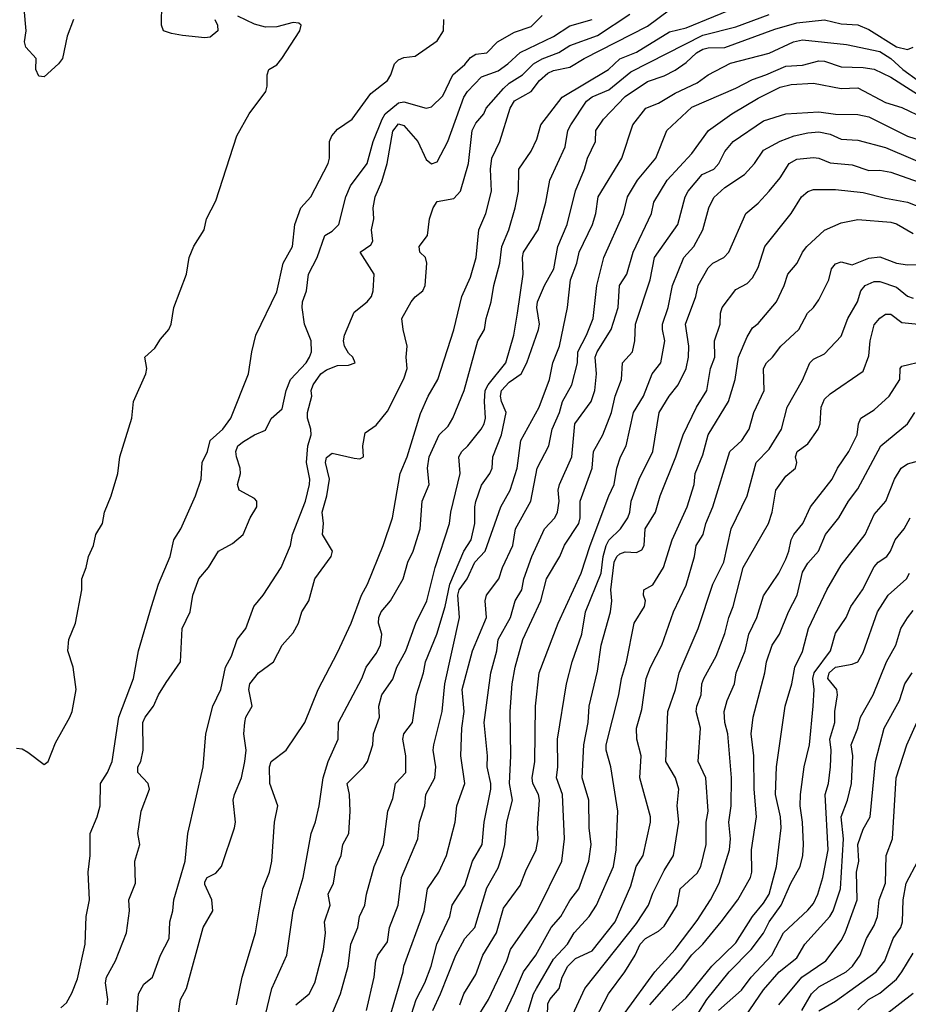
# Model space of a CAD drawing. Header units: metres. Extents: x -46681 to -43747, y -240911 to -237677.
# Tile 829 of 1056: x -44962 to -44882, y -238941 to -238853. Entities that reach past the tile are written whole.
import ezdxf

# ---------------------------------------------------------------- set-up
doc = ezdxf.new("R2010")
doc.units = ezdxf.units.M
doc.layers.add('CONTOUR_INDEX', color=1, linetype='Continuous')
doc.layers.add('CONTOUR_INTER', color=3, linetype='Continuous')

msp = doc.modelspace()

# ---------------------------------------------------------------- linework, layer by layer
at = {"layer": 'CONTOUR_INDEX'}
for points, elevation in [([(-44944.7, -238852.52), (-44944.435, -238853.02), (-44944.418, -238853.52), (-44945.095, -238854.1), (-44945.595, -238854.157), (-44947.595, -238853.941), (-44948.595, -238853.785), (-44949.322, -238853.52), (-44949.507, -238853.02), (-44949.48, -238851.02)], 60), ([(-44957.45, -238852.52), (-44958.043, -238854.02), (-44958.448, -238856.02), (-44958.817, -238856.52), (-44960.095, -238857.675), (-44960.595, -238857.612), (-44960.862, -238857.02), (-44960.826, -238856.02), (-44961.756, -238855.02), (-44961.877, -238854.52), (-44961.723, -238853.52), (-44961.921, -238851.52)], 60), ([(-44942.717, -238941.52), (-44942.218, -238939.02), (-44941.013, -238935.02), (-44940.343, -238931.02), (-44939.754, -238929.52), (-44939.529, -238928.52), (-44939.29, -238925.02), (-44939.006, -238923.52), (-44939.703, -238921.52), (-44939.757, -238920.02), (-44939.595, -238919.517), (-44938.227, -238918.52), (-44936.553, -238916.02), (-44935.356, -238913.02), (-44933.595, -238909.683), (-44932.372, -238907.02), (-44931.439, -238904.52), (-44930.885, -238903.52), (-44929.482, -238900.02), (-44928.629, -238897.52), (-44927.936, -238893.52), (-44927.302, -238892.02), (-44926.095, -238888.111), (-44925.421, -238886.52), (-44924.528, -238885.02), (-44923.095, -238880.533), (-44922.369, -238877.52), (-44921.595, -238875.793), (-44921.064, -238874.02), (-44920.83, -238871.52), (-44920.184, -238870.02), (-44919.684, -238868.02), (-44919.791, -238866.02), (-44919.666, -238865.02), (-44918.946, -238863.52), (-44917.993, -238860.52), (-44917.595, -238859.849), (-44916.095, -238858.999), (-44915.355, -238858.02), (-44914.595, -238857.362), (-44914.095, -238857.121), (-44912.595, -238856.815), (-44911.318, -238856.02), (-44905.595, -238853.12), (-44903.595, -238851.637)], 65), ([(-44962.595, -238918.315), (-44962.095, -238918.396), (-44961.595, -238918.674), (-44960.095, -238919.805), (-44959.755, -238919.52), (-44959.095, -238917.834), (-44957.8, -238915.52), (-44957.571, -238915.02), (-44957.22, -238913.02), (-44957.496, -238911.02), (-44957.971, -238909.52), (-44957.867, -238908.52), (-44957.274, -238907.02), (-44956.706, -238904.02), (-44956.71, -238903.02), (-44956.31, -238902.02), (-44956.115, -238901.02), (-44955.659, -238900.02), (-44955.435, -238899.02), (-44954.835, -238898.02), (-44954.664, -238897.02), (-44954.047, -238895.52), (-44953.455, -238893.52), (-44953.257, -238892.02), (-44952.201, -238888.52), (-44952.022, -238887.02), (-44950.922, -238884.52), (-44950.829, -238884.02), (-44951.008, -238883.02), (-44950.095, -238882.191), (-44949.595, -238881.389), (-44948.843, -238880.52), (-44948.621, -238880.02), (-44948.376, -238878.52), (-44947.238, -238875.52), (-44947.018, -238874.02), (-44946.595, -238872.988), (-44945.637, -238871.52), (-44945.431, -238870.52), (-44944.595, -238868.886), (-44942.699, -238863.02), (-44941.574, -238861.02), (-44940.079, -238859.02), (-44939.956, -238858.52), (-44939.964, -238857.52), (-44939.794, -238857.02), (-44939.095, -238856.595), (-44938.632, -238856.02), (-44937.02, -238853.52), (-44936.871, -238853.02), (-44937.095, -238852.834), (-44937.595, -238852.783), (-44939.095, -238853.181), (-44940.095, -238853.203), (-44941.095, -238852.915), (-44942.595, -238852.205)], 60), ([(-44928.842, -238942.52), (-44927.655, -238938.52), (-44927.621, -238938.02), (-44925.772, -238933.02), (-44925.47, -238931.02), (-44924.435, -238929.52), (-44923.754, -238928.02), (-44922.969, -238925.02), (-44922.812, -238923.52), (-44922.092, -238921.52), (-44922.453, -238919.02), (-44922.354, -238916.52), (-44922.143, -238915.02), (-44922.337, -238913.02), (-44921.401, -238909.52), (-44920.148, -238906.52), (-44920.254, -238905.02), (-44920.128, -238904.52), (-44919.01, -238903.02), (-44918.693, -238902.02), (-44917.768, -238900.02), (-44917.502, -238898.52), (-44916.123, -238896.02), (-44915.555, -238893.02), (-44914.506, -238891.02), (-44914.218, -238889.52), (-44913.53, -238888.02), (-44913.281, -238887.02), (-44912.434, -238885.52), (-44911.922, -238883.52), (-44911.894, -238882.52), (-44911.095, -238881.008), (-44910.487, -238879.52), (-44910.179, -238876.52), (-44909.531, -238874.02), (-44907.766, -238870.02), (-44907.394, -238868.52), (-44906.49, -238867.02), (-44904.833, -238865.02), (-44903.852, -238862.52), (-44901.595, -238860.435), (-44897.595, -238858.711), (-44896.095, -238857.914), (-44894.896, -238857.52), (-44893.095, -238856.711), (-44891.595, -238856.628), (-44890.095, -238856.238), (-44889.595, -238856.27), (-44888.095, -238856.772), (-44886.095, -238856.835), (-44885.095, -238857.008), (-44883.595, -238857.708), (-44880.095, -238859.946)], 70), ([(-44919.815, -238945.02), (-44917.595, -238940.434), (-44916.796, -238938.52), (-44915.67, -238937.02), (-44914.286, -238934.52), (-44913.421, -238933.52), (-44912.595, -238932.074), (-44911.806, -238931.02), (-44910.879, -238928.52), (-44910.672, -238927.02), (-44910.855, -238925.52), (-44910.901, -238923.02), (-44911.506, -238921.02), (-44911.34, -238918.02), (-44910.961, -238916.02), (-44910.862, -238914.52), (-44910.095, -238911.367), (-44909.772, -238909.02), (-44908.939, -238906.02), (-44908.826, -238905.02), (-44908.895, -238904.02), (-44908.595, -238901.517), (-44908.363, -238901.02), (-44908.095, -238900.771), (-44907.595, -238900.605), (-44906.595, -238900.665), (-44906.095, -238900.423), (-44905.902, -238900.02), (-44905.802, -238898.52), (-44904.88, -238897.02), (-44904.449, -238895.52), (-44903.022, -238892.02), (-44902.367, -238890.02), (-44901.154, -238887.52), (-44900.233, -238886.02), (-44899.896, -238884.02), (-44899.519, -238883.02), (-44899.523, -238881.52), (-44899.032, -238880.02), (-44899.007, -238879.02), (-44898.857, -238878.52), (-44897.595, -238876.902), (-44896.595, -238876.347), (-44896.095, -238875.843), (-44895.595, -238874.908), (-44894.98, -238873.02), (-44892.595, -238870.02), (-44891.67, -238868.52), (-44891.095, -238868.042), (-44890.595, -238867.878), (-44888.595, -238867.859), (-44886.095, -238868.144), (-44884.095, -238868.659), (-44882.095, -238868.995), (-44877.095, -238870.969)], 75), ([(-44907.595, -238942.2), (-44904.933, -238938.52), (-44903.095, -238936.497), (-44901.095, -238933.878), (-44899.882, -238932.02), (-44899.102, -238930.52), (-44898.192, -238927.52), (-44898.076, -238926.52), (-44898.249, -238925.02), (-44898.024, -238923.52), (-44897.997, -238921.02), (-44898.337, -238917.02), (-44898.606, -238916.02), (-44898.656, -238915.02), (-44898.388, -238914.02), (-44897.728, -238912.52), (-44897.572, -238911.52), (-44896.766, -238909.52), (-44896.429, -238908.02), (-44895.705, -238906.52), (-44895.095, -238904.564), (-44893.717, -238902.52), (-44893.095, -238901.239), (-44892.811, -238900.52), (-44892.617, -238899.52), (-44892.353, -238899.02), (-44891.555, -238898.02), (-44890.873, -238896.52), (-44888.905, -238894.02), (-44888.41, -238893.02), (-44887.39, -238891.52), (-44886.644, -238890.02), (-44886.529, -238889.02), (-44886.307, -238888.52), (-44885.095, -238887.761), (-44883.743, -238886.52), (-44882.776, -238885.02), (-44882.767, -238884.02), (-44882.595, -238883.831), (-44880.595, -238883.33)], 80), ([(-44896.742, -238942.52), (-44895.095, -238940.163), (-44893.704, -238938.52), (-44892.095, -238937.271), (-44891.374, -238936.02), (-44889.116, -238933.52), (-44888.821, -238933.02), (-44888.147, -238931.02), (-44887.874, -238926.52), (-44888.079, -238924.52), (-44887.507, -238923.02), (-44887.142, -238921.52), (-44887.027, -238919.02), (-44887.187, -238918.02), (-44886.596, -238916.52), (-44886.354, -238915.52), (-44885.205, -238913.52), (-44883.978, -238910.52), (-44883.14, -238909.02), (-44882.687, -238907.52), (-44882.095, -238906.557), (-44881.595, -238905.888)], 85), ([(-44884.273, -238942.52), (-44881.595, -238940.47)], 90)]:
    msp.add_lwpolyline(points, dxfattribs=dict(at, elevation=elevation))
at = {"layer": 'CONTOUR_INTER'}
for points, elevation in [([(-44940.148, -238942.52), (-44939.525, -238940.02), (-44938.176, -238937.02), (-44937.602, -238933.02), (-44936.709, -238930.02), (-44935.988, -238926.02), (-44935.595, -238924.983), (-44935.257, -238923.52), (-44934.883, -238921.02), (-44934.442, -238919.52), (-44933.542, -238917.52), (-44933.516, -238916.02), (-44931.406, -238912.02), (-44931.006, -238911.02), (-44930.095, -238909.785), (-44929.714, -238909.02), (-44929.604, -238908.02), (-44929.905, -238907.02), (-44929.878, -238906.52), (-44929.665, -238906.02), (-44928.816, -238905.02), (-44927.66, -238903.02), (-44927.237, -238901.52), (-44926.774, -238900.52), (-44926.122, -238898.52), (-44925.946, -238896.02), (-44925.33, -238894.52), (-44925.474, -238893.02), (-44925.326, -238892.02), (-44924.413, -238890.02), (-44923.595, -238889.228), (-44923.183, -238888.52), (-44922.17, -238886.02), (-44920.918, -238881.52), (-44920.314, -238880.52), (-44920.172, -238879.52), (-44919.711, -238878.02), (-44919.464, -238876.52), (-44918.921, -238874.52), (-44918.749, -238873.02), (-44918.126, -238871.52), (-44917.534, -238869.52), (-44917.245, -238868.02), (-44917.206, -238866.02), (-44916.095, -238864.399), (-44915.595, -238863.314), (-44915.213, -238862.02), (-44913.305, -238859.52), (-44909.127, -238857.02), (-44908.095, -238856.066), (-44906.595, -238855.448), (-44903.595, -238853.63), (-44902.095, -238853.27), (-44897.095, -238851.204)], 66), ([(-44954.4, -238941.52), (-44954.363, -238941.02), (-44954.579, -238939.52), (-44954.484, -238939.02), (-44953.652, -238937.52), (-44952.659, -238935.02), (-44952.395, -238933.02), (-44952.453, -238932.02), (-44951.869, -238930.52), (-44951.918, -238928.52), (-44951.475, -238927.02), (-44951.633, -238926.02), (-44951.34, -238924.02), (-44950.593, -238922.02), (-44950.72, -238921.52), (-44951.658, -238920.52), (-44951.655, -238920.02), (-44951.38, -238919.52), (-44951.169, -238918.52), (-44951.193, -238916.02), (-44950.992, -238915.52), (-44950.222, -238914.52), (-44949.786, -238913.52), (-44949.095, -238912.384), (-44947.796, -238910.52), (-44947.626, -238907.52), (-44946.925, -238906.02), (-44946.665, -238904.52), (-44946.132, -238903.02), (-44945.272, -238902.02), (-44944.353, -238900.52), (-44943.095, -238899.843), (-44942.129, -238899.02), (-44941.486, -238897.52), (-44940.894, -238896.52), (-44940.887, -238896.02), (-44941.095, -238895.788), (-44942.5, -238895.02), (-44942.625, -238894.52), (-44942.377, -238893.52), (-44942.394, -238893.02), (-44942.742, -238892.02), (-44942.79, -238891.52), (-44942.605, -238891.02), (-44942.095, -238890.629), (-44941.095, -238890.021), (-44940.095, -238889.609), (-44939.595, -238888.562), (-44938.595, -238887.683), (-44938.24, -238886.02), (-44937.834, -238885.02), (-44936.429, -238883.52), (-44936.119, -238883.02), (-44935.958, -238882.52), (-44935.988, -238881.52), (-44936.576, -238880.02), (-44936.793, -238878.52), (-44936.771, -238878.02), (-44936.409, -238877.02), (-44936.22, -238875.52), (-44935.424, -238874.02), (-44934.747, -238872.02), (-44934.095, -238871.637), (-44933.493, -238871.02), (-44932.851, -238868.52), (-44932.418, -238867.52), (-44930.934, -238865.52), (-44930.386, -238863.52), (-44929.565, -238861.52), (-44929.295, -238861.02), (-44928.095, -238860.048), (-44927.595, -238859.942), (-44925.595, -238860.511), (-44925.095, -238860.394), (-44924.095, -238859.392), (-44923.184, -238857.52), (-44922.095, -238856.569), (-44921.595, -238855.935), (-44921.095, -238855.64), (-44920.095, -238855.512), (-44919.154, -238854.52), (-44917.595, -238853.658), (-44916.095, -238853.14), (-44915.095, -238852.153)], 62), ([(-44948.013, -238942.52), (-44947.799, -238941.02), (-44947.254, -238940.02), (-44945.751, -238934.52), (-44944.879, -238933.02), (-44944.955, -238932.02), (-44945.595, -238930.652), (-44945.595, -238930.393), (-44945.365, -238930.02), (-44944.595, -238929.623), (-44944.095, -238929.02), (-44942.898, -238925.52), (-44942.815, -238925.02), (-44943.027, -238923.02), (-44942.922, -238922.52), (-44942.264, -238921.02), (-44941.963, -238919.52), (-44941.863, -238918.52), (-44942.062, -238917.02), (-44941.973, -238916.02), (-44941.873, -238915.52), (-44941.325, -238914.52), (-44941.612, -238913.02), (-44941.519, -238912.52), (-44940.733, -238911.52), (-44939.392, -238910.52), (-44938.595, -238909.033), (-44937.595, -238907.903), (-44937.133, -238907.02), (-44936.811, -238906.02), (-44936.187, -238905.02), (-44935.656, -238903.02), (-44934.175, -238901.02), (-44934.068, -238900.52), (-44934.953, -238899.02), (-44934.874, -238898.02), (-44934.989, -238897.02), (-44934.574, -238895.52), (-44934.331, -238894.02), (-44934.69, -238892.52), (-44934.595, -238892.062), (-44934.095, -238891.672), (-44932.095, -238892.141), (-44931.595, -238892.192), (-44931.238, -238892.02), (-44931.306, -238891.02), (-44931.095, -238889.835), (-44930.095, -238889.145), (-44929.095, -238887.881), (-44927.595, -238884.951), (-44927.294, -238884.02), (-44927.391, -238883.02), (-44927.301, -238882.02), (-44927.676, -238880.52), (-44927.786, -238879.52), (-44926.949, -238878.02), (-44926.595, -238877.559), (-44925.903, -238877.02), (-44925.678, -238876.52), (-44925.532, -238874.52), (-44925.659, -238874.02), (-44926.17, -238873.52), (-44926.217, -238873.02), (-44925.475, -238872.02), (-44925.288, -238870.52), (-44924.943, -238869.52), (-44924.595, -238868.942), (-44923.095, -238868.664), (-44922.479, -238868.02), (-44921.755, -238865.52), (-44921.422, -238862.52), (-44921.095, -238861.858), (-44920.374, -238861.02), (-44920.161, -238860.52), (-44918.595, -238858.735), (-44918.095, -238858.271), (-44916.896, -238857.52), (-44915.878, -238856.52), (-44915.095, -238856.068), (-44913.595, -238855.49), (-44912.595, -238854.865), (-44910.095, -238853.958), (-44907.174, -238852.02)], 64), ([(-44937.364, -238941.52), (-44936.164, -238940.52), (-44935.654, -238939.52), (-44934.861, -238936.52), (-44934.687, -238935.02), (-44934.764, -238934.02), (-44934.267, -238932.52), (-44934.458, -238931.52), (-44933.968, -238930.52), (-44933.719, -238929.02), (-44933.284, -238928.02), (-44933.133, -238927.02), (-44932.564, -238926.02), (-44932.443, -238924.02), (-44932.527, -238922.52), (-44932.731, -238921.52), (-44931.228, -238920.02), (-44930.896, -238919.52), (-44930.403, -238918.02), (-44930.346, -238917.02), (-44929.813, -238915.52), (-44929.868, -238914.52), (-44929.595, -238913.514), (-44928.595, -238912.105), (-44928.242, -238911.02), (-44927.416, -238909.52), (-44926.52, -238907.02), (-44925.538, -238905.02), (-44924.784, -238902.02), (-44923.47, -238898.02), (-44923.37, -238897.02), (-44922.526, -238893.52), (-44922.633, -238892.02), (-44922.364, -238891.52), (-44921.813, -238891.02), (-44920.613, -238889.52), (-44920.35, -238889.02), (-44920.234, -238888.52), (-44920.333, -238887.02), (-44920.257, -238886.02), (-44919.999, -238885.52), (-44918.39, -238883.52), (-44917.676, -238881.02), (-44917.345, -238879.02), (-44916.814, -238875.52), (-44916.882, -238874.02), (-44916.797, -238873.52), (-44915.457, -238871.52), (-44914.769, -238869.02), (-44914.409, -238867.02), (-44913.041, -238864.02), (-44912.784, -238862.52), (-44912.518, -238862.02), (-44911.095, -238859.895), (-44910.595, -238859.493), (-44909.095, -238858.85), (-44907.095, -238857.248), (-44900.595, -238853.937), (-44897.595, -238853.165), (-44894.595, -238852.061)], 67), ([(-44958.595, -238941.793), (-44958.095, -238941.33), (-44957.595, -238940.457), (-44957.095, -238939.169), (-44956.418, -238936.02), (-44956.302, -238933.52), (-44956.02, -238932.02), (-44956.132, -238929.52), (-44955.96, -238928.02), (-44955.951, -238926.02), (-44955.304, -238924.52), (-44955.057, -238923.52), (-44955.005, -238921.52), (-44954.381, -238920.52), (-44953.96, -238919.52), (-44953.363, -238915.52), (-44952.042, -238912.02), (-44951.589, -238909.52), (-44950.408, -238905.52), (-44949.768, -238903.52), (-44948.734, -238901.02), (-44948.384, -238899.52), (-44947.768, -238898.52), (-44946.422, -238895.52), (-44945.929, -238894.02), (-44945.843, -238892.52), (-44945.341, -238891.52), (-44945.106, -238890.52), (-44943.975, -238889.52), (-44943.245, -238888.52), (-44941.63, -238884.52), (-44941.35, -238882.52), (-44940.996, -238881.02), (-44939.095, -238877.101), (-44938.504, -238874.52), (-44937.674, -238873.02), (-44937.452, -238871.02), (-44936.926, -238869.52), (-44935.999, -238868.52), (-44934.45, -238865.52), (-44934.326, -238865.02), (-44934.32, -238863.52), (-44934.11, -238863.02), (-44933.595, -238862.419), (-44932.265, -238861.52), (-44930.595, -238859.206), (-44929.095, -238858.027), (-44928.777, -238857.52), (-44928.442, -238856.52), (-44928.095, -238856.165), (-44927.595, -238855.931), (-44926.595, -238855.809), (-44924.595, -238854.443), (-44924.016, -238853.52), (-44923.98, -238852.52)], 61), ([(-44951.754, -238943.02), (-44951.592, -238940.52), (-44951.095, -238939.657), (-44950.316, -238939.02), (-44949.601, -238937.02), (-44948.823, -238935.52), (-44948.764, -238934.02), (-44948.49, -238933.02), (-44948.391, -238932.02), (-44947.38, -238928.52), (-44947.139, -238926.02), (-44945.743, -238920.02), (-44945.491, -238917.02), (-44944.874, -238914.52), (-44944.148, -238913.02), (-44943.724, -238911.02), (-44943.19, -238910.02), (-44942.667, -238908.52), (-44941.89, -238907.52), (-44941.165, -238905.52), (-44940.317, -238904.52), (-44938.69, -238902.02), (-44937.862, -238900.02), (-44937.66, -238899.02), (-44936.505, -238896.02), (-44936.122, -238894.52), (-44936.089, -238894.02), (-44936.414, -238892.52), (-44936.29, -238891.02), (-44935.989, -238890.02), (-44936.015, -238889.52), (-44936.316, -238888.52), (-44936.313, -238888.02), (-44935.911, -238886.52), (-44935.968, -238886.02), (-44935.812, -238885.52), (-44935.11, -238884.52), (-44934.595, -238884.149), (-44933.595, -238883.759), (-44932.595, -238883.742), (-44932.011, -238883.52), (-44932.201, -238883.02), (-44932.595, -238882.638), (-44932.962, -238882.02), (-44933.056, -238881.52), (-44932.979, -238881.02), (-44932.095, -238878.946), (-44930.922, -238878.02), (-44930.516, -238877.52), (-44930.393, -238877.02), (-44930.303, -238875.52), (-44931.549, -238873.52), (-44930.595, -238872.85), (-44930.416, -238872.52), (-44930.537, -238871.52), (-44930.309, -238870.52), (-44930.365, -238869.52), (-44930.188, -238868.52), (-44929.595, -238867.136), (-44929.108, -238865.52), (-44928.595, -238862.599), (-44928.095, -238861.931), (-44927.595, -238862.068), (-44926.341, -238863.52), (-44925.595, -238865.15), (-44925.095, -238865.542), (-44924.595, -238865.356), (-44923.641, -238863.52), (-44922.174, -238859.52), (-44921.865, -238859.02), (-44920.595, -238857.687), (-44919.095, -238857.13), (-44918.219, -238856.52), (-44917.095, -238855.479), (-44914.095, -238854.048), (-44912.595, -238853.082), (-44910.595, -238852.495)], 63), ([(-44937.296, -238950.02), (-44933.34, -238940.52), (-44932.641, -238938.02), (-44932.396, -238936.02), (-44931.775, -238934.52), (-44931.604, -238933.52), (-44931.126, -238932.52), (-44930.991, -238931.52), (-44930.295, -238929.02), (-44929.439, -238927.02), (-44929.054, -238924.02), (-44928.595, -238922.862), (-44928.371, -238921.52), (-44927.439, -238920.52), (-44927.427, -238919.02), (-44927.699, -238917.52), (-44927.617, -238917.02), (-44926.832, -238916.02), (-44926.453, -238913.52), (-44925.832, -238911.52), (-44925.651, -238910.52), (-44924.636, -238908.02), (-44923.881, -238905.52), (-44923.442, -238903.52), (-44922.177, -238900.52), (-44921.531, -238899.52), (-44921.2, -238898.02), (-44921.201, -238896.52), (-44921.095, -238896.037), (-44920.595, -238894.564), (-44919.836, -238893.52), (-44919.634, -238893.02), (-44919.56, -238892.02), (-44918.785, -238890.02), (-44918.36, -238888.02), (-44918.768, -238887.02), (-44918.863, -238886.52), (-44918.778, -238886.02), (-44918.095, -238885.267), (-44916.994, -238884.52), (-44916.492, -238883.52), (-44915.436, -238880.52), (-44915.352, -238880.02), (-44915.592, -238878.52), (-44915.526, -238878.02), (-44914.909, -238876.52), (-44914.065, -238875.02), (-44913.698, -238873.02), (-44912.838, -238871.02), (-44912.095, -238867.97), (-44911.293, -238866.02), (-44911.013, -238865.02), (-44910.275, -238863.52), (-44910.243, -238862.52), (-44909.56, -238861.52), (-44907.595, -238859.455), (-44905.595, -238858.119), (-44904.095, -238857.593), (-44903.095, -238857.074), (-44902.095, -238856.401), (-44901.164, -238855.52), (-44900.595, -238855.201), (-44900.095, -238855.064), (-44898.595, -238855.023), (-44894.095, -238853.395), (-44892.095, -238852.803), (-44889.595, -238852.53), (-44888.095, -238852.907), (-44886.595, -238853.001), (-44885.595, -238853.403), (-44883.095, -238854.978), (-44882.095, -238855.22), (-44881.595, -238855.018)], 68), ([(-44930.984, -238942.02), (-44930.287, -238939.02), (-44930.129, -238937.52), (-44929.954, -238937.02), (-44929.095, -238935.806), (-44928.902, -238934.52), (-44928.131, -238932.52), (-44927.811, -238930.02), (-44926.355, -238926.52), (-44926.188, -238925.02), (-44925.718, -238923.52), (-44925.62, -238922.52), (-44924.804, -238921.02), (-44924.713, -238920.02), (-44924.945, -238918.52), (-44924.883, -238918.02), (-44924.153, -238915.02), (-44923.917, -238912.52), (-44922.569, -238906.52), (-44922.733, -238904.52), (-44922.618, -238904.02), (-44921.873, -238903.02), (-44921.179, -238901.52), (-44920.257, -238900.52), (-44918.852, -238896.52), (-44917.991, -238895.02), (-44917.354, -238893.02), (-44917.044, -238890.52), (-44915.367, -238887.52), (-44914.455, -238885.02), (-44914.155, -238883.52), (-44913.555, -238882.02), (-44912.807, -238878.52), (-44912.551, -238876.02), (-44911.978, -238874.52), (-44911.751, -238873.52), (-44910.565, -238871.02), (-44910.26, -238870.02), (-44910.042, -238868.52), (-44907.906, -238865.02), (-44906.915, -238862.02), (-44905.736, -238860.52), (-44904.595, -238860.051), (-44903.095, -238859.176), (-44901.095, -238858.225), (-44900.095, -238857.498), (-44898.095, -238856.452), (-44894.595, -238855.563), (-44892.384, -238854.52), (-44891.595, -238854.343), (-44887.595, -238854.753), (-44884.595, -238855.398), (-44883.595, -238856.031), (-44882.522, -238857.02), (-44881.095, -238858.042)], 69), ([(-44927.117, -238943.02), (-44926.507, -238941.02), (-44925.695, -238939.52), (-44925.133, -238938.02), (-44924.617, -238936.02), (-44923.444, -238933.52), (-44923.228, -238932.52), (-44922.095, -238930.716), (-44921.401, -238928.52), (-44920.518, -238927.02), (-44920.347, -238925.02), (-44919.734, -238922.02), (-44919.735, -238921.52), (-44920.074, -238920.02), (-44920.041, -238919.02), (-44920.339, -238916.02), (-44919.755, -238911.52), (-44919.218, -238909.52), (-44919.082, -238908.52), (-44917.956, -238906.52), (-44917.539, -238905.02), (-44916.944, -238904.02), (-44916.753, -238903.02), (-44916.039, -238901.02), (-44914.882, -238898.52), (-44913.977, -238897.52), (-44913.718, -238897.02), (-44913.583, -238896.02), (-44913.653, -238895.02), (-44913.545, -238894.52), (-44912.422, -238892.02), (-44912.147, -238889.02), (-44910.684, -238887.02), (-44910.344, -238886.02), (-44910.2, -238884.52), (-44910.309, -238883.02), (-44910.148, -238882.52), (-44908.863, -238880.52), (-44908.226, -238878.52), (-44908.107, -238876.52), (-44907.451, -238875.52), (-44906.884, -238873.52), (-44905.23, -238870.02), (-44905.028, -238869.02), (-44903.814, -238867.02), (-44901.595, -238864.614), (-44900.078, -238862.52), (-44897.965, -238861.02), (-44895.595, -238859.617), (-44893.595, -238858.632), (-44892.595, -238858.372), (-44890.595, -238858.245), (-44888.095, -238858.735), (-44886.595, -238858.683), (-44884.095, -238859.994), (-44882.595, -238860.459), (-44880.595, -238861.411)], 71), ([(-44925.002, -238942.02), (-44924.283, -238940.52), (-44922.923, -238937.02), (-44922.095, -238935.527), (-44921.198, -238934.52), (-44920.095, -238930.936), (-44919.095, -238929.127), (-44918.708, -238928.02), (-44918.468, -238927.02), (-44918.291, -238925.02), (-44917.798, -238923.02), (-44918.048, -238921.52), (-44917.925, -238919.02), (-44917.988, -238915.02), (-44917.809, -238912.52), (-44917.536, -238911.02), (-44916.846, -238908.52), (-44915.231, -238905.02), (-44914.717, -238903.02), (-44913.512, -238901.02), (-44913.095, -238900.003), (-44911.78, -238898.02), (-44911.664, -238897.52), (-44911.688, -238896.02), (-44910.593, -238893.02), (-44910.462, -238891.52), (-44909.622, -238890.02), (-44908.829, -238888.02), (-44908.51, -238886.52), (-44907.924, -238885.02), (-44907.835, -238883.52), (-44906.956, -238882.52), (-44906.744, -238881.52), (-44906.664, -238880.02), (-44905.341, -238876.02), (-44904.947, -238874.02), (-44902.856, -238871.02), (-44902.19, -238868.52), (-44901.903, -238868.02), (-44900.66, -238866.52), (-44899.595, -238866.024), (-44899.131, -238865.52), (-44898.595, -238864.431), (-44897.855, -238863.52), (-44895.095, -238861.665), (-44893.095, -238861.035), (-44890.095, -238860.848), (-44888.595, -238861.046), (-44886.595, -238861.076), (-44885.595, -238861.292), (-44882.095, -238863.05), (-44880.095, -238863.682)], 72), ([(-44922.557, -238941.52), (-44922.198, -238940.52), (-44921.095, -238938.767), (-44920.48, -238937.02), (-44919.22, -238935.02), (-44918.595, -238932.776), (-44917.095, -238930.744), (-44916.595, -238929.417), (-44915.664, -238927.52), (-44915.464, -238926.52), (-44915.521, -238925.52), (-44915.354, -238923.02), (-44915.452, -238922.52), (-44915.955, -238921.52), (-44915.997, -238921.02), (-44915.772, -238919.52), (-44915.7, -238914.52), (-44915.389, -238911.52), (-44913.647, -238907.02), (-44911.575, -238902.52), (-44910.783, -238900.02), (-44909.093, -238895.52), (-44908.603, -238894.52), (-44908.358, -238893.02), (-44908.029, -238892.02), (-44907.507, -238891.02), (-44906.842, -238888.02), (-44905.957, -238886.52), (-44905.153, -238884.52), (-44904.374, -238883.52), (-44904.032, -238881.52), (-44904.242, -238880.52), (-44904.221, -238880.02), (-44903.727, -238878.52), (-44903.335, -238876.52), (-44902.295, -238874.02), (-44901.416, -238873.02), (-44900.583, -238871.52), (-44900.044, -238869.52), (-44899.595, -238868.596), (-44898.595, -238867.69), (-44896.823, -238866.52), (-44895.912, -238865.52), (-44895.095, -238864.317), (-44893.595, -238863.511), (-44892.324, -238863.02), (-44891.095, -238862.74), (-44890.095, -238862.669), (-44889.095, -238862.859), (-44888.095, -238863.328), (-44886.595, -238863.401), (-44884.095, -238864.062), (-44877.095, -238867.039)], 73), ([(-44921.195, -238943.02), (-44919.95, -238941.02), (-44918.304, -238937.52), (-44917.968, -238936.52), (-44915.595, -238933.106), (-44913.332, -238928.52), (-44913.087, -238926.52), (-44913.272, -238922.52), (-44913.816, -238921.02), (-44913.68, -238920.02), (-44913.724, -238917.52), (-44912.896, -238912.52), (-44912.407, -238910.52), (-44911.537, -238908.02), (-44911.188, -238906.02), (-44909.783, -238902.52), (-44909.589, -238901.02), (-44909.315, -238900.02), (-44909.095, -238899.548), (-44908.031, -238898.52), (-44907.376, -238897.52), (-44907.189, -238897.02), (-44907.06, -238896.02), (-44906.33, -238894.02), (-44905.116, -238891.52), (-44904.531, -238888.02), (-44903.634, -238886.52), (-44902.812, -238885.52), (-44902.103, -238884.02), (-44901.898, -238883.02), (-44901.863, -238882.02), (-44902.167, -238880.02), (-44901.221, -238877.52), (-44901.016, -238876.52), (-44900.095, -238874.936), (-44899.685, -238874.52), (-44898.699, -238874.02), (-44898.238, -238873.52), (-44896.706, -238870.02), (-44895.595, -238869.097), (-44894.581, -238868.02), (-44893.595, -238866.824), (-44892.773, -238865.52), (-44892.095, -238865.134), (-44890.595, -238864.958), (-44890.095, -238865.032), (-44889.095, -238865.458), (-44887.095, -238865.65), (-44885.595, -238866.159), (-44884.595, -238866.121), (-44883.595, -238866.301), (-44879.595, -238867.705)], 74), ([(-44916.633, -238943.02), (-44915.882, -238940.52), (-44915.63, -238940.02), (-44914.095, -238937.372), (-44912.806, -238936.02), (-44912.202, -238935.02), (-44910.867, -238933.52), (-44910.19, -238932.52), (-44908.675, -238929.02), (-44908.408, -238927.52), (-44908.266, -238924.02), (-44908.902, -238920.02), (-44909.328, -238918.52), (-44909.316, -238918.02), (-44908.175, -238913.52), (-44907.941, -238912.02), (-44907.501, -238910.52), (-44906.783, -238907.02), (-44905.869, -238905.52), (-44905.783, -238905.02), (-44905.947, -238904.52), (-44905.906, -238904.02), (-44905.095, -238903.557), (-44904.132, -238902.02), (-44903.362, -238899.52), (-44902.001, -238896.52), (-44901.387, -238894.52), (-44901.28, -238893.52), (-44900.595, -238891.828), (-44900.103, -238890.02), (-44898.271, -238887.02), (-44897.68, -238885.02), (-44897.37, -238883.02), (-44896.595, -238881.165), (-44896.095, -238880.355), (-44895.595, -238879.961), (-44893.92, -238878.02), (-44893.227, -238876.52), (-44892.916, -238875.52), (-44892.066, -238874.52), (-44891.598, -238873.52), (-44891.202, -238873.02), (-44889.595, -238871.529), (-44888.095, -238870.863), (-44886.595, -238870.569), (-44883.595, -238870.816), (-44883.095, -238870.953), (-44881.595, -238871.828)], 76), ([(-44914.619, -238942.52), (-44914.595, -238941.418), (-44914.409, -238941.02), (-44913.568, -238940.02), (-44913.294, -238939.02), (-44912.774, -238938.02), (-44912.095, -238937.328), (-44910.595, -238936.644), (-44908.525, -238934.02), (-44907.095, -238930.75), (-44906.61, -238929.02), (-44905.982, -238928.02), (-44905.323, -238925.02), (-44905.311, -238924.52), (-44906.272, -238921.02), (-44906.17, -238919.02), (-44906.557, -238917.52), (-44906.591, -238916.52), (-44906.095, -238914.846), (-44905.699, -238912.02), (-44905.328, -238911.02), (-44904.28, -238909.02), (-44903.246, -238906.02), (-44902.095, -238903.605), (-44901.341, -238901.02), (-44901.18, -238900.02), (-44900.574, -238899.02), (-44900.305, -238898.02), (-44899.671, -238896.52), (-44898.161, -238891.52), (-44897.062, -238890.52), (-44896.411, -238889.52), (-44895.979, -238888.02), (-44895.058, -238886.02), (-44895.097, -238884.02), (-44894.844, -238883.52), (-44894.298, -238883.02), (-44893.535, -238882.02), (-44891.92, -238880.52), (-44891.129, -238879.02), (-44890.575, -238878.52), (-44890.095, -238877.821), (-44889.218, -238876.02), (-44888.949, -238875.02), (-44888.595, -238874.583), (-44888.095, -238874.386), (-44887.095, -238874.663), (-44885.595, -238874.056), (-44884.595, -238873.95), (-44883.095, -238874.508), (-44882.095, -238874.657), (-44879.595, -238874.649)], 77), ([(-44913.777, -238945.52), (-44911.255, -238940.02), (-44906.595, -238934.172), (-44905.497, -238932.52), (-44905.095, -238931.412), (-44904.095, -238929.366), (-44903.238, -238928.02), (-44902.754, -238925.02), (-44902.902, -238923.52), (-44902.767, -238922.02), (-44903.046, -238921.02), (-44903.938, -238919.52), (-44903.759, -238915.02), (-44903.062, -238913.02), (-44902.719, -238911.52), (-44901.022, -238907.52), (-44899.7, -238903.52), (-44898.689, -238901.52), (-44898.034, -238898.52), (-44896.595, -238895.548), (-44895.759, -238892.52), (-44894.595, -238891.304), (-44893.487, -238889.52), (-44892.963, -238887.52), (-44891.595, -238885.084), (-44890.926, -238883.52), (-44890.595, -238883.199), (-44889.595, -238882.697), (-44888.095, -238881.096), (-44887.473, -238879.52), (-44886.61, -238878.02), (-44886.316, -238877.02), (-44885.933, -238876.52), (-44885.095, -238876.174), (-44884.595, -238876.163), (-44883.095, -238876.683), (-44882.095, -238877.499), (-44881.595, -238877.664)], 78), ([(-44910.668, -238943.52), (-44909.112, -238940.52), (-44907.641, -238938.52), (-44906.697, -238937.02), (-44906.264, -238936.02), (-44905.783, -238935.52), (-44904.595, -238934.845), (-44904.095, -238934.412), (-44902.907, -238932.52), (-44902.637, -238931.02), (-44901.095, -238929.606), (-44900.755, -238929.02), (-44900.283, -238927.02), (-44900.297, -238925.02), (-44900.109, -238924.02), (-44900.329, -238921.02), (-44901.007, -238919.52), (-44900.815, -238916.52), (-44901.187, -238915.02), (-44901.141, -238914.52), (-44900.748, -238913.52), (-44900.666, -238912.52), (-44900.497, -238912.02), (-44899.377, -238910.02), (-44898.595, -238907.97), (-44898.244, -238906.52), (-44897.835, -238905.52), (-44896.957, -238902.02), (-44894.646, -238898.02), (-44894.317, -238897.02), (-44894.003, -238895.02), (-44893.095, -238893.763), (-44892.224, -238893.02), (-44892.099, -238892.52), (-44892.206, -238892.02), (-44892.075, -238891.52), (-44891.095, -238890.851), (-44890.155, -238889.52), (-44889.989, -238889.02), (-44889.902, -238887.52), (-44889.595, -238886.794), (-44889.095, -238886.31), (-44886.095, -238884.275), (-44885.595, -238882.876), (-44885.456, -238881.52), (-44885.095, -238880.1), (-44884.595, -238879.493), (-44884.095, -238879.132), (-44883.595, -238879.112), (-44882.595, -238879.889), (-44881.095, -238880.013)], 79), ([(-44905.38, -238941.52), (-44902.595, -238938.36), (-44901.595, -238936.981), (-44900.595, -238936.016), (-44898.943, -238934.02), (-44897.424, -238932.02), (-44896.29, -238930.02), (-44896.169, -238929.52), (-44896.197, -238927.52), (-44895.741, -238924.52), (-44895.942, -238922.02), (-44895.987, -238919.02), (-44896.221, -238917.02), (-44896.041, -238915.52), (-44894.975, -238911.52), (-44894.833, -238910.52), (-44894.315, -238909.02), (-44893.676, -238908.02), (-44892.862, -238906.02), (-44892.055, -238904.52), (-44891.595, -238902.435), (-44891.095, -238901.629), (-44890.139, -238900.52), (-44889.502, -238899.02), (-44888.289, -238897.52), (-44887.421, -238896.02), (-44886.595, -238894.889), (-44884.49, -238891.02), (-44882.095, -238889.024), (-44881.447, -238888.02)], 81), ([(-44903.348, -238942.02), (-44902.095, -238940.891), (-44899.789, -238938.02), (-44897.595, -238935.894), (-44896.103, -238933.52), (-44895.095, -238932.328), (-44894.588, -238931.52), (-44893.927, -238929.02), (-44893.507, -238925.52), (-44893.583, -238924.52), (-44894.036, -238922.52), (-44893.929, -238920.02), (-44893.161, -238914.52), (-44892.553, -238912.52), (-44892.276, -238911.02), (-44891.595, -238909.606), (-44891.031, -238907.52), (-44889.377, -238904.02), (-44888.095, -238901.808), (-44885.921, -238899.02), (-44885.095, -238897.224), (-44884.067, -238896.02), (-44883.261, -238894.02), (-44882.675, -238893.02), (-44882.095, -238892.655), (-44881.095, -238892.364)], 82), ([(-44901.095, -238942.424), (-44900.229, -238941.02), (-44898.2, -238938.52), (-44896.209, -238936.52), (-44895.095, -238935.021), (-44894.59, -238934.02), (-44893.512, -238932.52), (-44892.623, -238930.52), (-44891.8, -238929.02), (-44891.564, -238928.02), (-44891.502, -238927.02), (-44891.569, -238925.02), (-44891.797, -238923.52), (-44891.756, -238922.52), (-44891.432, -238920.02), (-44890.959, -238918.02), (-44890.618, -238914.52), (-44890.54, -238913.02), (-44890.635, -238912.02), (-44890.531, -238911.52), (-44889.064, -238909.52), (-44888.595, -238907.93), (-44887.643, -238906.52), (-44887.206, -238905.52), (-44886.159, -238904.02), (-44885.095, -238901.942), (-44884.734, -238901.52), (-44883.971, -238901.02), (-44883.629, -238900.52), (-44883.223, -238899.52), (-44882.406, -238898.52), (-44881.845, -238897.52)], 83), ([(-44899.162, -238942.02), (-44897.095, -238940.189), (-44896.221, -238939.02), (-44894.346, -238937.02), (-44893.311, -238935.02), (-44891.095, -238932.968), (-44890.595, -238932.345), (-44890.194, -238931.52), (-44889.738, -238930.02), (-44889.272, -238927.52), (-44889.524, -238922.52), (-44889.239, -238921.52), (-44889.058, -238920.02), (-44889, -238918.52), (-44889.118, -238917.52), (-44888.656, -238916.02), (-44888.659, -238915.02), (-44888.421, -238913.52), (-44888.484, -238913.02), (-44889.302, -238912.02), (-44889.182, -238911.52), (-44888.595, -238911.016), (-44887.095, -238910.742), (-44886.583, -238910.52), (-44886.095, -238909.675), (-44884.792, -238906.02), (-44883.85, -238904.52), (-44882.196, -238903.02), (-44881.906, -238902.52)], 84), ([(-44893.718, -238941.52), (-44891.65, -238939.02), (-44889.462, -238937.52), (-44888.095, -238935.693), (-44887.738, -238935.02), (-44886.646, -238932.02), (-44886.703, -238929.52), (-44886.485, -238928.52), (-44886.587, -238927.02), (-44886.095, -238925.628), (-44885.473, -238924.52), (-44884.993, -238919.52), (-44884.194, -238916.52), (-44882.804, -238914.02), (-44882.346, -238912.52), (-44881.674, -238911.52)], 86), ([(-44891.658, -238942.02), (-44890.772, -238940.52), (-44890.095, -238939.896), (-44887.632, -238938.52), (-44887.054, -238938.02), (-44886.372, -238937.02), (-44885.787, -238935.52), (-44885.095, -238934.346), (-44884.818, -238933.52), (-44884.661, -238932.02), (-44884.094, -238930.52), (-44884.016, -238928.02), (-44883.45, -238926.52), (-44883.133, -238921.02), (-44882.151, -238918.02), (-44881.237, -238916.02)], 87), ([(-44890.095, -238942.04), (-44888.595, -238941.174), (-44884.919, -238938.52), (-44884.136, -238937.52), (-44883.386, -238935.52), (-44882.688, -238934.52), (-44882.541, -238934.02), (-44882.499, -238932.02), (-44882.225, -238930.52), (-44881.174, -238928.52)], 88), ([(-44886.595, -238941.947), (-44885.606, -238941.02), (-44884.595, -238940.465), (-44883.095, -238939.182), (-44882.596, -238938.52), (-44881.595, -238936.835)], 89)]:
    msp.add_lwpolyline(points, dxfattribs=dict(at, elevation=elevation))

doc.saveas('drawing.dxf')
